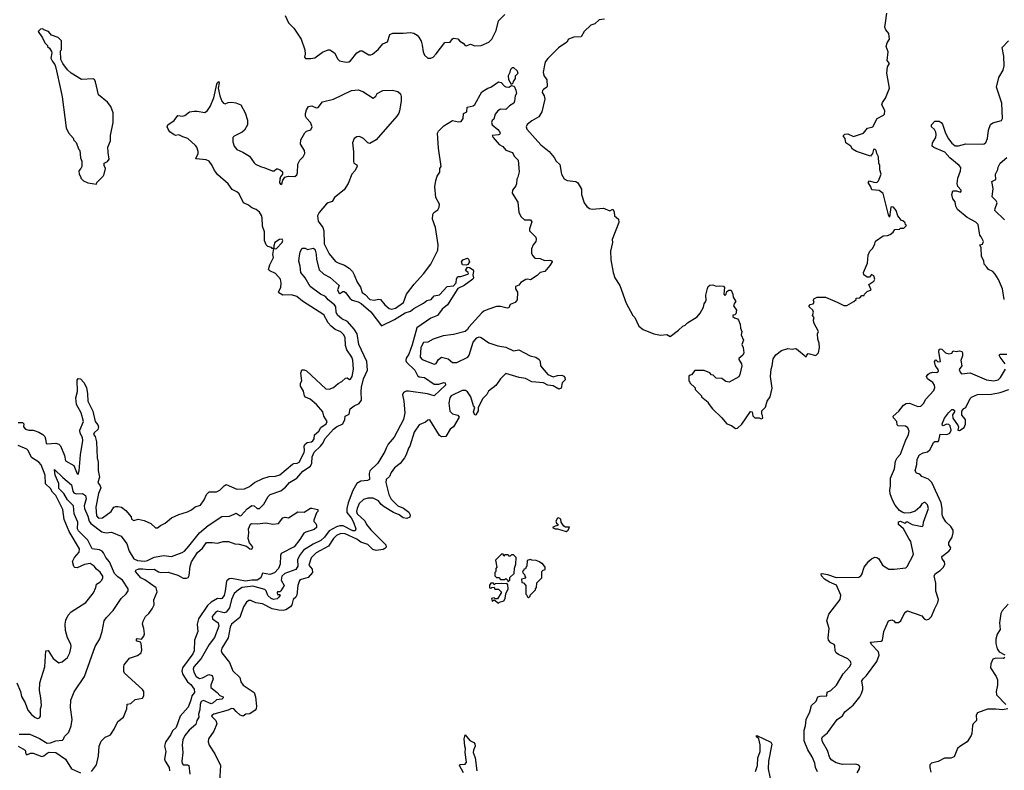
# Model space of a CAD drawing. Extents: x 1933546 to 2138868, y 524910 to 667279.
# Tile 401 of 466: x 2093249 to 2102433, y 583090 to 590095. Entities that reach past the tile are written whole.
import ezdxf

# ---------------------------------------------------------------- set-up
doc = ezdxf.new("R2010")
doc.units = 0

msp = doc.modelspace()

# ---------------------------------------------------------------- linework, layer by layer
at = {"layer": '0CON10XD'}
for points in [[(2101006.7, 587453.3), (2101030, 587465), (2101050, 587485), (2101050, 587495), (2101085, 587500), (2101105, 587520), (2101125, 587520), (2101130, 587535), (2101155, 587560), (2101190, 587575), (2101170, 587625), (2101217.5, 587655), (2101226.7, 587675), (2101216.7, 587705), (2101195, 587717.5), (2101177, 587693), (2101155, 587692.5), (2101122.5, 587715), (2101120, 587735), (2101157, 587823), (2101163.6, 587896.4), (2101177.5, 587935), (2101205.5, 587964.4), (2101226.7, 588005), (2101231.7, 588028.3), (2101302.3, 588077.7), (2101345, 588082), (2101368.3, 588091.7), (2101396.4, 588113.6), (2101411.7, 588138.3), (2101455, 588140), (2101465, 588150), (2101495, 588150), (2101520, 588175), (2101511.7, 588181.7), (2101508.3, 588198.3), (2101487, 588217), (2101475, 588220), (2101440, 588265), (2101423.3, 588313.3), (2101400, 588345), (2101385, 588350), (2101373.3, 588345), (2101363.6, 588253.6), (2101353.3, 588275), (2101304.1, 588474.1), (2101265, 588500), (2101196.4, 588506.4), (2101188.8, 588535), (2101162.5, 588575), (2101175, 588590), (2101215, 588577.5), (2101243.8, 588576.2), (2101258.3, 588591.7), (2101283.8, 588655), (2101271.2, 588695), (2101271.2, 588735), (2101262.5, 588757.5), (2101260, 588815), (2101242.5, 588845), (2101236.7, 588875), (2101225, 588887.5), (2101212.5, 588885), (2101202.5, 588845), (2101185, 588822.5), (2101055, 588866.7), (2101017, 588887), (2101002.5, 588915), (2100956.2, 588945), (2100950, 588985), (2100934.6, 589004.6), (2100934.4, 589015), (2100945, 589025.8), (2100975, 589028.6), (2101025, 589005.7), (2101118.8, 589035), (2101157.3, 589082.7), (2101206, 589095), (2101245.6, 589174.4), (2101305, 589203.3), (2101316.7, 589215), (2101320, 589245), (2101290, 589305), (2101296.4, 589323.6), (2101325.9, 589364.1), (2101362.5, 589455), (2101337.5, 589595), (2101342.5, 589655), (2101361.2, 589685), (2101340, 589715), (2101350, 589795), (2101332.5, 589845), (2101341.2, 589878.8), (2101361.2, 589915), (2101357, 589967), (2101329.3, 589999.3), (2101320, 590025), (2101323.8, 590065), (2101336.7, 590155)], [(2095726, 590135), (2095756, 590066), (2095805.6, 590015.6), (2095873.8, 589915), (2095908, 589815), (2095913.3, 589775), (2095906.7, 589745), (2095915, 589733.8), (2095965, 589731.9), (2096000.5, 589739.5), (2096075, 589791.2), (2096125, 589813.3), (2096143, 589813), (2096186.7, 589785), (2096216.4, 589726.4), (2096231.7, 589711.7), (2096295, 589698.8), (2096319.3, 589700.7), (2096335, 589710), (2096394.3, 589785.7), (2096425, 589806.2), (2096445, 589806.2), (2096505, 589768.6), (2096525, 589767.1), (2096541.2, 589775), (2096591.7, 589818.3), (2096635, 589870.8), (2096681.2, 589888.8), (2096702.9, 589957.1), (2096730.4, 589969.5), (2096825, 589968.5), (2096895, 589976.9), (2096925, 589969.2), (2096955, 589950), (2096970.9, 589930.9), (2096992.5, 589895), (2097002.5, 589857.5), (2097011.4, 589795), (2097025, 589763.3), (2097055, 589736.7), (2097083.6, 589736.4), (2097105, 589746.7), (2097135, 589776.7), (2097215, 589882.5), (2097263.3, 589886.7), (2097285, 589917.5), (2097295, 589922.5), (2097335, 589917.5), (2097353.6, 589893.6), (2097385, 589877.5), (2097403.6, 589853.6), (2097415, 589850), (2097455, 589866.7), (2097495, 589851.2), (2097555, 589853.8), (2097623.6, 589886.4), (2097653.3, 589915), (2097694.2, 589995), (2097716, 590085), (2097775.5, 590144.5)], [(2098705, 590100.6), (2098655, 590094.6), (2098615, 590055.6), (2098575, 590045.7), (2098515, 589986), (2098486.2, 589933.8), (2098419.3, 589930.7), (2098367.5, 589915), (2098351.2, 589885), (2098276.3, 589833.7), (2098175, 589731.9), (2098154.1, 589705.9), (2098146.5, 589685), (2098131.1, 589605), (2098137.1, 589575), (2098164.5, 589534.4), (2098169.2, 589475), (2098165, 589464.2), (2098136.2, 589445), (2098125.5, 589434.5), (2098123.4, 589416.6), (2098141.1, 589385), (2098146.9, 589355), (2098120, 589235), (2098090.3, 589189.7), (2098025, 589152), (2097982.1, 589117.9), (2097972, 589095), (2097978, 589075), (2098108.6, 588928.6), (2098186.7, 588865), (2098235, 588808.8), (2098253.8, 588775), (2098285.8, 588745), (2098303.6, 588653.6), (2098328.8, 588608.8), (2098354.4, 588594.4), (2098435, 588584.4), (2098455, 588574), (2098488.1, 588515), (2098489.2, 588465), (2098515, 588387.5), (2098540.4, 588350.5), (2098564.1, 588334.1), (2098588.3, 588328.3), (2098695, 588335.8), (2098755, 588310), (2098775, 588323.3), (2098785, 588322.5), (2098795, 588300), (2098798.1, 588265), (2098834.4, 588234.4), (2098837.5, 588202.5), (2098776.7, 588045), (2098780, 588015), (2098758.8, 587935), (2098763.3, 587855), (2098783.3, 587735), (2098800, 587685), (2098846.7, 587615), (2098905, 587450), (2098967.5, 587335), (2098987.5, 587315), (2099023.8, 587235), (2099065, 587204.2), (2099162.7, 587162.7), (2099225, 587150), (2099285, 587156.7), (2099315, 587140), (2099395, 587198.8), (2099433.3, 587235), (2099455.7, 587244.3), (2099476.7, 587265), (2099568, 587322), (2099596.2, 587355), (2099627, 587413), (2099633.3, 587445), (2099645, 587462.5), (2099653.6, 587476.4), (2099650, 587525), (2099663, 587587), (2099670, 587605), (2099685, 587617.5), (2099715, 587620), (2099745, 587607.5), (2099775, 587612.5), (2099815, 587607.5), (2099822.5, 587595), (2099817.5, 587535), (2099825, 587522.5), (2099840, 587535), (2099845, 587560), (2099865, 587570), (2099885, 587570), (2099900, 587535), (2099902.5, 587505), (2099927.5, 587465), (2099915, 587450), (2099907.5, 587425), (2099936.4, 587383.6), (2099928.3, 587351.7), (2099918.3, 587341.7), (2099901.7, 587338.3), (2099900, 587325), (2099915, 587312.5), (2099945, 587303.3), (2099955, 587292.5), (2099970, 587255), (2099972, 587215), (2099986.2, 587183.8), (2099980, 587155), (2099998.8, 587105), (2099983.3, 587065), (2099997.5, 587035), (2100003.3, 586985), (2099993.3, 586965), (2099956.1, 586933.9), (2099956, 586925), (2099982.9, 586885), (2099986.2, 586865), (2099967, 586783), (2099956.4, 586763.6), (2099867, 586713), (2099835, 586720), (2099797, 586747), (2099745, 586750), (2099718.3, 586778.3), (2099701.7, 586781.7), (2099685, 586800), (2099635, 586820), (2099545, 586820), (2099515, 586780), (2099501.7, 586778.3), (2099491.7, 586768.3), (2099490, 586725), (2099500, 586715), (2099500, 586705), (2099548.3, 586658.3), (2099550, 586645), (2099610, 586585), (2099610, 586575), (2099670, 586525), (2099670, 586515), (2099712.5, 586465), (2099793.9, 586383.9), (2099843.6, 586323.6), (2099887, 586307), (2099925, 586280), (2099945, 586282.5), (2099985, 586320), (2100065, 586440), (2100080, 586435), (2100088.3, 586398.3), (2100105, 586380), (2100145, 586380), (2100165, 586370), (2100180, 586375), (2100178.3, 586401.7), (2100170, 586415), (2100170, 586445), (2100205, 586480), (2100222.5, 586535), (2100250, 586575), (2100267.5, 586655), (2100253.3, 586765), (2100257, 586833), (2100268.8, 586865), (2100278.3, 586931.7), (2100302.3, 586967.7), (2100355, 587006.7), (2100415, 587026.2), (2100455, 587020), (2100485, 587026.7), (2100495, 587023.3), (2100585, 586950), (2100590, 586965), (2100605, 586980), (2100675, 586962.5), (2100700, 586985), (2100710, 587035), (2100707.5, 587075), (2100692.5, 587115), (2100690, 587165), (2100700, 587185), (2100657.5, 587265), (2100652.5, 587295), (2100660, 587315), (2100642.5, 587335), (2100652.5, 587365), (2100646.7, 587385), (2100612.5, 587415), (2100612.5, 587425), (2100623.6, 587436.4), (2100650, 587445), (2100660, 587455), (2100652.5, 587475), (2100655, 587490), (2100687, 587507), (2100765, 587506.7), (2100875, 587460), (2100935, 587427.5), (2100965, 587427.5), (2101006.7, 587453.3)], [(2093965, 588560), (2093970, 588575), (2094026.4, 588633.6), (2094037.5, 588655), (2094050, 588705), (2094037.5, 588735), (2094037.5, 588755), (2094067.7, 588772.3), (2094083.3, 588795), (2094073.3, 588855), (2094072.5, 588905), (2094096.4, 588963.6), (2094097, 589013), (2094122.5, 589135), (2094120, 589225), (2094100, 589285), (2094067.5, 589325), (2093983.8, 589395), (2093956.4, 589516.4), (2093946.4, 589536.4), (2093935, 589542.5), (2093825, 589536.7), (2093730, 589595), (2093695, 589627.5), (2093652.5, 589685), (2093632.5, 589725), (2093630, 589805), (2093640, 589815), (2093638.3, 589898.3), (2093608.3, 589928.3), (2093545, 589950), (2093516.4, 589986.4), (2093475, 590000), (2093465, 590010), (2093441.7, 590008.3), (2093420, 589985), (2093462.5, 589925), (2093485, 589880), (2093510, 589855), (2093510, 589845), (2093528.3, 589828.3), (2093547, 589797), (2093550, 589785), (2093540, 589735), (2093553.9, 589703.9), (2093576.1, 589676.1), (2093586.4, 589646.4), (2093633.8, 589435), (2093646.2, 589375), (2093682.5, 589085), (2093705, 589040), (2093750, 588985), (2093750, 588975), (2093775, 588950), (2093800, 588885), (2093810, 588875), (2093817.5, 588805), (2093827.5, 588775), (2093827.5, 588725), (2093820, 588705), (2093800, 588685), (2093803, 588653), (2093820, 588625), (2093820, 588615), (2093845, 588590), (2093885, 588572.5), (2093965, 588560)], [(2102433, 587485), (2102417.2, 587585), (2102380, 587670), (2102349.2, 587719.2), (2102325, 587744.3), (2102286, 587765), (2102268.6, 587785), (2102244.3, 587815), (2102242, 587845), (2102221.4, 587885), (2102216.5, 587965), (2102204, 587995), (2102228, 588001.9), (2102237.7, 588025), (2102218.3, 588068.3), (2102203.5, 588085), (2102188.6, 588185), (2102166.9, 588206.9), (2102085, 588250.8), (2101997.1, 588325), (2101980.8, 588355), (2101975.3, 588395.3), (2101951.5, 588425), (2101943.8, 588465), (2101953.3, 588496.7), (2101988.3, 588498.3), (2102025, 588486.7), (2102031.2, 588495), (2102030, 588505), (2101999.1, 588539.1), (2101993.6, 588566.4), (2101998.5, 588615), (2102024.5, 588685), (2102027.8, 588715), (2102012.9, 588735), (2101925.2, 588805.2), (2101879, 588859), (2101775, 588901.5), (2101761.2, 588915), (2101763.8, 588945), (2101793.2, 588995), (2101797.2, 589025), (2101792.9, 589047.1), (2101780.4, 589070.4), (2101754.5, 589095), (2101752.5, 589115), (2101785, 589146.9), (2101825, 589148.1), (2101845, 589135.6), (2101855, 589120), (2101885.6, 589035), (2101912.4, 588982.4), (2101942.5, 588942.5), (2101975, 588919.1), (2102005, 588918.4), (2102075, 588937.7), (2102225, 588934.3), (2102245, 588938.1), (2102259.8, 588950.2), (2102275.4, 588985), (2102285.4, 589065), (2102303.1, 589116.9), (2102326, 589134), (2102405.3, 589154.7), (2102415, 589172.5), (2102409.4, 589315), (2102360.8, 589465), (2102382.9, 589555), (2102420.8, 589625), (2102431.4, 589665), (2102427.1, 589755), (2102414.2, 589835), (2102471.2, 589898.8)], [(2097835, 589490), (2097813, 589533), (2097807.5, 589575), (2097823.9, 589606.1), (2097830, 589635), (2097845, 589650), (2097855, 589650), (2097888.3, 589618.3), (2097891.7, 589601.7), (2097900, 589595), (2097871.7, 589568.3), (2097870, 589545), (2097851.7, 589518.3), (2097848.3, 589501.7), (2097835, 589490)], [(2093426.7, 586246.7), (2093465, 586223.8), (2093483.1, 586205), (2093491.1, 586185), (2093495, 586140), (2093505, 586136.2), (2093585, 586142.8), (2093612.8, 586132.8), (2093629.4, 586119.4), (2093668, 586028), (2093675, 585979.2), (2093753.1, 585935), (2093785, 585856.7), (2093795, 585853.8), (2093804.5, 585885.5), (2093815.3, 586035), (2093837.6, 586167.6), (2093835.2, 586195.2), (2093814.6, 586235), (2093809.2, 586265), (2093844.6, 586345), (2093822.4, 586425), (2093777.5, 586505), (2093773.6, 586565), (2093789.7, 586625), (2093785, 586730), (2093795, 586746.2), (2093815, 586744.2), (2093848, 586708), (2093871.9, 586661.9), (2093882.9, 586605), (2093885.3, 586535.3), (2093932.4, 586442.4), (2093952.3, 586345), (2093978.2, 586315), (2093984.7, 586295), (2093979.2, 586270.8), (2093945, 586238.5), (2093938.8, 586225), (2093954.1, 586204.1), (2093966.6, 586156.6), (2093971, 586005), (2093980.3, 585965), (2093981.7, 585888.3), (2093993.6, 585826.4), (2093978.9, 585775), (2094000, 585745), (2094005.2, 585725), (2093985.2, 585675), (2093958.5, 585545), (2093965.8, 585465), (2093985, 585444.3), (2094022.5, 585445), (2094102.5, 585505), (2094127.5, 585545), (2094145, 585553.3), (2094163.6, 585553.6), (2094197.5, 585545), (2094240, 585515), (2094287.5, 585455), (2094292.5, 585435), (2094315, 585422.5), (2094355, 585432.5), (2094411.7, 585421.7), (2094473.6, 585393.6), (2094515, 585352.5), (2094535, 585352.5), (2094563.9, 585376.1), (2094605, 585396.7), (2094665, 585446.2), (2094735, 585476.2), (2094815, 585501.2), (2094850.5, 585519.5), (2094885, 585550), (2094935, 585563.8), (2094970.8, 585615), (2094992.5, 585665), (2095015, 585688), (2095085, 585688), (2095115, 585704), (2095155, 585746), (2095175, 585756), (2095275, 585713.1), (2095345, 585718.1), (2095391.4, 585738.6), (2095439.2, 585775), (2095516, 585814), (2095575, 585831.8), (2095635, 585833.8), (2095675, 585846.2), (2095794, 585946), (2095807.1, 585952.9), (2095837.5, 585955), (2095855.3, 585965), (2095902.2, 586055), (2095907.2, 586075), (2095902.2, 586115), (2095908.9, 586131.1), (2095931.5, 586148.5), (2095970.8, 586155), (2095983.5, 586165), (2095995.3, 586185), (2095999.1, 586220.9), (2096038.6, 586255), (2096059.5, 586290.5), (2096107.5, 586325), (2096115.8, 586345), (2096087.5, 586395), (2096075.8, 586435), (2096018.1, 586505), (2095959.4, 586555), (2095913.5, 586573.5), (2095904.3, 586585), (2095895, 586627.5), (2095867.5, 586675), (2095868.3, 586701.7), (2095880, 586725), (2095870, 586795), (2095881.7, 586828.3), (2095901.7, 586828.3), (2095925, 586817.5), (2096105, 586650), (2096135, 586647.5), (2096175, 586662.5), (2096219.3, 586700.7), (2096255, 586717.5), (2096289.3, 586750.7), (2096305, 586752.5), (2096325, 586736.7), (2096335, 586740), (2096350, 586765), (2096363.3, 586835), (2096356.4, 586916.4), (2096348.5, 586945), (2096299.5, 587015), (2096289.5, 587055), (2096284.4, 587125), (2096271.9, 587155), (2096245, 587181.1), (2096190.8, 587205), (2096153.1, 587235), (2096125.5, 587265), (2096085, 587340), (2095887, 587467), (2095833, 587513), (2095785, 587527.1), (2095704.4, 587524.4), (2095666.4, 587546.4), (2095663.6, 587556.4), (2095684, 587596), (2095687.5, 587635), (2095682.1, 587675), (2095636.2, 587726.2), (2095580.9, 587750.9), (2095570, 587765), (2095581.8, 587808.2), (2095616, 587875), (2095610, 587905), (2095620, 587960), (2095605, 587960), (2095598.3, 587968.3), (2095565, 587980), (2095548.8, 587995), (2095532, 588035), (2095532, 588115), (2095513, 588167), (2095510.8, 588245), (2095505, 588266.7), (2095485, 588297.5), (2095455, 588323.8), (2095415, 588340), (2095382.5, 588365), (2095336.4, 588386.4), (2095295, 588469.4), (2095275, 588487.9), (2095231.1, 588511.1), (2095194.4, 588565), (2095097.9, 588647.9), (2095066.8, 588686.8), (2095044.6, 588734.6), (2095015.4, 588775.4), (2094988.3, 588788.3), (2094895.8, 588795.8), (2094890.6, 588800.6), (2094912.5, 588845), (2094914.3, 588865), (2094901.4, 588905), (2094889.8, 588919.8), (2094817.8, 588987.8), (2094771.3, 589001.3), (2094735, 589021.5), (2094705, 589015.6), (2094690.2, 589020.2), (2094648.9, 589048.9), (2094632.7, 589072.7), (2094624, 589095), (2094630.9, 589115), (2094691.1, 589155), (2094725, 589200), (2094766.5, 589193.5), (2094788.1, 589201.9), (2094834.4, 589235), (2094875, 589241.5), (2094905, 589242.5), (2094975, 589230.4), (2095000.8, 589249.1), (2095025.7, 589284.3), (2095061.5, 589365), (2095088.8, 589495), (2095095, 589509.4), (2095107.8, 589517.8), (2095111.1, 589505), (2095101.5, 589455), (2095115.5, 589385.5), (2095135, 589333.8), (2095151.2, 589315), (2095165, 589309.2), (2095195, 589322.9), (2095225, 589326.7), (2095265, 589319.4), (2095310.3, 589300.3), (2095351.2, 589225), (2095375, 589157.5), (2095373.1, 589115), (2095345.7, 589065), (2095323.8, 589045), (2095250.3, 589009.7), (2095238, 588995), (2095236, 588955), (2095248.8, 588915), (2095275, 588882.9), (2095330.3, 588860.2), (2095392.8, 588822.8), (2095435, 588758.8), (2095447.9, 588747.9), (2095495, 588723.8), (2095535, 588713.3), (2095603.3, 588683.3), (2095624.1, 588685.9), (2095645, 588702.5), (2095655, 588702.5), (2095677.5, 588695), (2095700, 588675), (2095700, 588655), (2095680.3, 588629.7), (2095674.4, 588605.6), (2095673.1, 588573.1), (2095685, 588556.7), (2095695, 588562.5), (2095703, 588597), (2095723.4, 588626.6), (2095756.3, 588633.7), (2095815, 588631.3), (2095832.8, 588647.2), (2095839.3, 588665), (2095843.7, 588746.3), (2095863.6, 588785), (2095892.1, 588815), (2095908.9, 588845), (2095905.6, 588875), (2095868.6, 588935), (2095871.9, 588975), (2095909.7, 589040.3), (2095925, 589053.8), (2095965, 589067.5), (2095976.7, 589095), (2095961.2, 589135), (2095925, 589176.2), (2095915.8, 589195), (2095915, 589220), (2095924.3, 589255), (2095944.2, 589285), (2095975, 589290), (2096015, 589273.8), (2096033.9, 589276.1), (2096075, 589329.2), (2096175, 589354.2), (2096345, 589435.6), (2096405, 589440.8), (2096450, 589425), (2096545, 589362.5), (2096569.6, 589380.5), (2096584.3, 589405.7), (2096635, 589436), (2096725, 589436.2), (2096775, 589426.7), (2096802.3, 589402.3), (2096808.3, 589378.3), (2096808.1, 589335), (2096790.8, 589245), (2096785, 589224.2), (2096765.9, 589195), (2096575, 588973.5), (2096515, 588940), (2096495, 588946.2), (2096455, 588986), (2096417.5, 589005), (2096395, 589002), (2096370, 588985), (2096352, 588945), (2096361.2, 588861.2), (2096361.4, 588775), (2096367.3, 588757.3), (2096395, 588740), (2096396.2, 588725), (2096375.7, 588685), (2096347.8, 588652.2), (2096313.8, 588566.2), (2096274.1, 588505.9), (2096185, 588436), (2096162.4, 588397.6), (2096125, 588387.6), (2096112.1, 588377.9), (2096044, 588296), (2096028.4, 588265), (2096034.4, 588215), (2096075.4, 588155.4), (2096085.5, 588125.5), (2096090, 588005), (2096135, 587910), (2096195, 587840), (2096220, 587825), (2096277.5, 587805), (2096322.5, 587775), (2096352.5, 587745), (2096370, 587715), (2096396.2, 587645), (2096427.9, 587597.9), (2096445, 587549.4), (2096472, 587532), (2096515, 587485.5), (2096555, 587477.5), (2096595, 587488), (2096615, 587484.2), (2096655, 587435.7), (2096695, 587399.5), (2096717.1, 587392.9), (2096755, 587404.5), (2096828.6, 587455), (2096856.4, 587533.6), (2096928.3, 587628.3), (2097015, 587722.5), (2097082.5, 587815), (2097150, 587945), (2097152.5, 587995), (2097126.4, 588156.4), (2097100, 588235), (2097103.6, 588276.4), (2097112.5, 588295), (2097149.3, 588320.7), (2097163, 588347), (2097163.3, 588375), (2097132, 588435), (2097122.5, 588535), (2097130, 588595), (2097143.8, 588635), (2097167, 588673), (2097167.5, 588705), (2097180, 588725), (2097154.7, 588895.3), (2097145.5, 589035), (2097156.9, 589055), (2097205, 589104.3), (2097285, 589153.3), (2097341.2, 589141.2), (2097366.7, 589145), (2097387, 589173), (2097390, 589220), (2097420, 589235), (2097421.9, 589278.1), (2097478.5, 589291.5), (2097494.5, 589305), (2097559.3, 589420.7), (2097614.2, 589455), (2097645, 589467.1), (2097715, 589514.5), (2097739.7, 589509.7), (2097771.1, 589475), (2097785, 589468.2), (2097812.9, 589467.1), (2097835, 589480), (2097860, 589475), (2097877.5, 589437.5), (2097883.4, 589406.6), (2097871.9, 589385), (2097865.5, 589335), (2097856.9, 589315), (2097818.7, 589291.3), (2097785, 589257.5), (2097735, 589260), (2097708.8, 589245), (2097685, 589213.3), (2097673, 589167), (2097655, 589153.3), (2097649.2, 589135), (2097655, 589114.3), (2097709.5, 589069.5), (2097725, 589051.2), (2097730, 589035), (2097726, 589025), (2097715, 589020), (2097657.5, 589015), (2097664.5, 588995), (2097721.3, 588931.3), (2097755, 588912.9), (2097785, 588879.2), (2097845, 588856.2), (2097862.7, 588822.7), (2097897.1, 588785), (2097907.1, 588675), (2097896.7, 588625), (2097885, 588607.5), (2097883.3, 588565), (2097876.2, 588545), (2097846.1, 588503.9), (2097841.2, 588475), (2097895, 588392.5), (2097904, 588295), (2097927.5, 588255), (2097956.7, 588226.7), (2098015, 588226), (2098025, 588210), (2098005.8, 588144.2), (2098005.8, 588125), (2098062.5, 588065), (2098066.2, 588043.8), (2098062.5, 588025), (2098040, 587995), (2098023.8, 587956.2), (2098023, 587913), (2098035, 587890), (2098055, 587870), (2098105, 587867.5), (2098145, 587848.6), (2098195, 587851.8), (2098211.4, 587845), (2098214.4, 587835), (2098195, 587800.8), (2098147.1, 587745), (2098105, 587737.5), (2098075, 587707.5), (2098015, 587667.5), (2097985, 587673.8), (2097969.3, 587670.7), (2097925, 587641.2), (2097903.6, 587616.4), (2097873.8, 587606.2), (2097873.3, 587585), (2097893, 587553), (2097889.3, 587480.7), (2097870, 587455), (2097823.3, 587436.7), (2097813, 587407), (2097796.4, 587403.6), (2097735, 587419.2), (2097695, 587420), (2097615, 587390), (2097577.5, 587375), (2097560.4, 587359.5), (2097437.5, 587225), (2097427.5, 587205), (2097405, 587186.7), (2097295, 587156), (2097200, 587145), (2097105, 587113.8), (2097055, 587086.2), (2097015, 587084), (2096991.5, 587035), (2096985.6, 586945), (2097003.1, 586923.1), (2097115, 586879.4), (2097134.5, 586885.6), (2097155, 586922.9), (2097185, 586946.7), (2097245, 586929.4), (2097286.2, 586895), (2097325, 586896.7), (2097429.1, 586945), (2097441.5, 586965), (2097478.6, 587085), (2097513.6, 587126.4), (2097533.9, 587136.1), (2097555, 587128.8), (2097625, 587079.5), (2097707.8, 587052.2)], [(2102436.2, 588226.2), (2102345.7, 588315), (2102346.7, 588333.3), (2102365.7, 588385), (2102356, 588405), (2102320.9, 588440.9), (2102329.2, 588520.8), (2102317.5, 588585), (2102352.5, 588605), (2102350, 588655), (2102373.3, 588696.7), (2102375, 588720), (2102395, 588756.7), (2102455, 588810)], [(2095635, 587956.7), (2095645, 587961.2), (2095696.4, 588015), (2095704, 588035), (2095697.8, 588047.8), (2095672.5, 588045), (2095630, 588015), (2095620, 587985), (2095620, 587960), (2095635, 587956.7)], [(2093245, 583426.7), (2093345, 583426.1), (2093435, 583386.7), (2093505, 583342.8), (2093535, 583345.7), (2093585, 583365.3), (2093647.9, 583372.1), (2093658.2, 583381.8), (2093665.6, 583405), (2093706.9, 583445), (2093729.4, 583505), (2093737.8, 583565), (2093724.1, 583675.9), (2093726, 583745), (2093758, 583822), (2093854.5, 583965), (2093953.3, 584246.7), (2093996.1, 584316.1), (2094017.8, 584385), (2094037.5, 584485), (2094058.1, 584515), (2094119.8, 584580.2), (2094195, 584692.5), (2094243.2, 584736.8), (2094260, 584765), (2094260, 584785), (2094209.2, 584865), (2094165, 584895.3), (2094135, 584928.2), (2094087.1, 585035), (2094053.2, 585075), (2094029.7, 585120.3), (2094019.1, 585135), (2093995, 585148.1), (2093925, 585157.8), (2093885, 585237.1), (2093796.8, 585325), (2093787.8, 585345), (2093792, 585405), (2093758.6, 585485), (2093749.6, 585559.6), (2093694.3, 585615), (2093662.3, 585672.3), (2093615, 585720), (2093615.6, 585765.6), (2093578.6, 585845), (2093575, 585897.5), (2093651.4, 585821.4), (2093731.2, 585755), (2093745.2, 585695.2), (2093755, 585678.5), (2093775, 585670.9), (2093835, 585674.7), (2093861.8, 585655), (2093868.8, 585625), (2093851.8, 585558.2), (2093852.1, 585535), (2093885, 585461.5), (2093898.2, 585415), (2093911.6, 585395), (2094015, 585317.1), (2094055, 585307), (2094105, 585313.8), (2094195, 585275.9), (2094248.1, 585205), (2094270.6, 585135), (2094315, 585062.8), (2094347, 585047), (2094415, 585042.8), (2094441.1, 585048.9), (2094505, 585080.7), (2094595, 585093.3), (2094665, 585084.3), (2094765, 585122.9), (2094785, 585135.6), (2094828, 585182), (2094926.5, 585305), (2095006, 585375), (2095135, 585459.4), (2095205, 585461.9), (2095248.7, 585481.3), (2095268.7, 585488.7), (2095305, 585465.8), (2095315, 585467.5), (2095369.6, 585530.4), (2095415, 585561.5), (2095437.5, 585557.5), (2095465, 585532.5), (2095485, 585534.3), (2095525, 585574), (2095565.5, 585644.5), (2095585, 585664.2), (2095685, 585698.1), (2095728.9, 585731.1), (2095765, 585776), (2095835, 585815.7), (2095889.4, 585880.6), (2095960.4, 585929.6), (2095972.5, 585955), (2095978.6, 586015), (2095995, 586060), (2096055.5, 586115), (2096078.9, 586145), (2096094.7, 586185), (2096176.2, 586275), (2096205, 586296.2), (2096263.5, 586325), (2096280.8, 586365), (2096286, 586395), (2096322.9, 586415), (2096332.2, 586465), (2096370.3, 586490.3), (2096415, 586512.7), (2096437.6, 586545), (2096433.4, 586625), (2096437.3, 586665), (2096455, 586744.3), (2096494.6, 586825.4), (2096487.1, 586905), (2096413.5, 587063.5), (2096395.6, 587165), (2096368.3, 587208.3), (2096307.5, 587277.5), (2096255, 587302.2), (2096215, 587337.2), (2096201.1, 587365), (2096197.5, 587415), (2096185, 587435.4), (2096125, 587482), (2096101.8, 587511.8), (2096053.5, 587535), (2095957.3, 587605), (2095911.4, 587685), (2095871.9, 587735), (2095866.1, 587796.1), (2095853, 587843), (2095855, 587870), (2095865, 587927.5), (2095885, 587962.5), (2095911.7, 587961.7), (2095935, 587950), (2095985, 587962.5), (2095995, 587956.7), (2096005, 587943.3), (2096015, 587907.5), (2096017.1, 587857.1), (2096041.1, 587761.1), (2096085, 587719.5), (2096145, 587688.5), (2096227.5, 587615), (2096213.6, 587575), (2096225, 587546.2), (2096235, 587539.2), (2096262.6, 587557.4), (2096275, 587558.1), (2096289.2, 587549.2), (2096327.6, 587497.6), (2096349.2, 587479.2), (2096405, 587462.9), (2096435, 587446.7), (2096525, 587367.5), (2096625, 587239.2), (2096745, 587297), (2096845, 587360.8), (2096894.8, 587375.2), (2096925, 587401.4), (2097015, 587450.8), (2097045.6, 587475), (2097086.7, 587485), (2097115, 587519.6), (2097165, 587526), (2097234.8, 587605.2), (2097295, 587612.7), (2097320.7, 587639.3), (2097323, 587676.9), (2097335, 587698.6), (2097365, 587700), (2097430.3, 587719.7), (2097436.7, 587725), (2097432, 587735), (2097407.5, 587755), (2097425, 587784.3), (2097445, 587783.5), (2097479.5, 587759.5), (2097482.5, 587745), (2097475.6, 587715), (2097482.5, 587685), (2097476.4, 587673.6), (2097395, 587614.6), (2097335, 587587.5), (2097239.6, 587435), (2097189.2, 587395), (2097146.4, 587335), (2097085, 587311.2), (2096951.9, 587218.1), (2096909.5, 587060.5)], [(2097415, 587804.2), (2097377.9, 587807.9), (2097370.8, 587835), (2097382.5, 587855), (2097425, 587869.2), (2097435, 587861.2), (2097444.5, 587835), (2097428.5, 587811.5), (2097415, 587804.2)], [(2096909.5, 587060.5), (2096878.3, 586975), (2096853.5, 586935), (2096850.7, 586915), (2096857.7, 586897.7), (2096935.7, 586825), (2096961.1, 586775), (2096975, 586762.6), (2097025.9, 586755.9), (2097115, 586694.5), (2097157.5, 586692.5), (2097205, 586708), (2097216.2, 586705), (2097220.8, 586685), (2097115, 586584), (2097052.6, 586602.6), (2096875, 586630), (2096855, 586627.8), (2096828.8, 586615), (2096820, 586595), (2096832.9, 586535), (2096842, 586425), (2096829.6, 586365), (2096741.1, 586198.9), (2096687.5, 586135), (2096667.9, 586095), (2096655.9, 586064.1), (2096591.2, 585955), (2096514.8, 585885.2), (2096508.6, 585861.5), (2096512.2, 585805), (2096494.7, 585795.3), (2096431.7, 585788.3), (2096395, 585765.4), (2096357.8, 585702.2), (2096311.5, 585585), (2096300, 585535), (2096300, 585495), (2096340.6, 585445), (2096361.9, 585405), (2096384.7, 585345), (2096379.1, 585325), (2096355, 585324.8), (2096265, 585370.3), (2096235, 585371.7), (2096205, 585362.8), (2096135.4, 585324.6), (2096093, 585267), (2096056.9, 585235), (2095985, 585201.2), (2095895, 585143.5), (2095857.8, 585095), (2095841.3, 585055), (2095842.5, 584995), (2095824.7, 584965.3), (2095723, 584927), (2095695, 584903.3), (2095689.5, 584865), (2095715.8, 584815), (2095685, 584765.7), (2095675, 584756.7), (2095654, 584755), (2095650, 584745), (2095655, 584730), (2095675, 584730), (2095677.5, 584725), (2095667.5, 584705), (2095650.7, 584689.3), (2095616.1, 584683.9), (2095595, 584693.8), (2095565, 584722), (2095548.8, 584765), (2095536.4, 584776.4), (2095425, 584807.4), (2095325, 584795.8), (2095288.7, 584775), (2095250, 584740), (2095224.5, 584685), (2095207.1, 584605), (2095175, 584565.5), (2095155, 584559.2), (2095095, 584573.9), (2095075, 584563.2), (2095044.2, 584525), (2095047.9, 584505), (2095100, 584465), (2095107.3, 584435), (2095065, 584330.6), (2095015.8, 584264.2), (2094943, 584135), (2094874.4, 584055), (2094868.5, 584035), (2094871.9, 584005), (2094894.3, 583965), (2094925, 583946), (2094955, 583952), (2095014.2, 583985), (2095045, 583975.5), (2095053.3, 583945), (2095030.7, 583885), (2095032.2, 583862.2), (2095091.8, 583815), (2095115, 583786.9), (2095145.5, 583775.5), (2095145.6, 583765), (2095135, 583754.5), (2095085, 583747.2), (2095055, 583720), (2095035, 583710.9), (2094965, 583740.9), (2094946.7, 583735), (2094938.2, 583725), (2094931.2, 583705), (2094929.8, 583655), (2094918.1, 583615), (2094918.6, 583585), (2094902.3, 583555), (2094892.4, 583517.6), (2094829.5, 583465), (2094789.5, 583415), (2094769.5, 583375), (2094763.3, 583326.7), (2094771.7, 583255), (2094762.2, 583175), (2094764.3, 583154.3), (2094775, 583142.1), (2094815, 583141.8), (2094828, 583135), (2094836.9, 583055)], [(2097707.8, 587052.2), (2097785, 587038), (2097855, 587005.7), (2097905, 587014.2), (2098009.3, 586959.3), (2098063.3, 586945), (2098095, 586922.5), (2098103.3, 586905), (2098108, 586865), (2098175, 586784), (2098225, 586761.2), (2098265, 586776), (2098305, 586776.7), (2098325, 586768.8), (2098335, 586756.7), (2098335.7, 586734.3), (2098307.5, 586705), (2098300, 586655), (2098277, 586647), (2098225, 586677.5), (2098175, 586685.8), (2098135, 586707.1), (2098025, 586716.2), (2097966.3, 586746.3), (2097906.4, 586756.4), (2097785, 586794.2), (2097732.5, 586745), (2097689.3, 586680.7), (2097621.5, 586628.5), (2097605, 586598), (2097564.5, 586555.6), (2097525.6, 586474.4), (2097526.6, 586443.4), (2097505, 586407.5), (2097493.8, 586405), (2097482.2, 586435), (2097493.8, 586475), (2097482, 586492), (2097456.5, 586575), (2097425, 586620.8), (2097406.7, 586635), (2097375, 586634.2), (2097275, 586584.2), (2097261.1, 586565), (2097253.2, 586515), (2097262.2, 586442.2), (2097285, 586417.5), (2097335, 586404.3), (2097347.5, 586385), (2097295.3, 586294.7), (2097265, 586272.9), (2097225, 586206.9), (2097185, 586203.1), (2097165.6, 586215), (2097075, 586360), (2097055, 586356.7), (2097035, 586340), (2096975, 586315.7), (2096928.6, 586245), (2096888.6, 586115), (2096874.5, 586095), (2096855.3, 586034.7), (2096838.9, 586005), (2096796.6, 585953.4), (2096745, 585912.5), (2096715, 585868.6), (2096698.6, 585831.4), (2096668, 585805), (2096664.3, 585775), (2096690.9, 585665), (2096715, 585620.6), (2096775, 585559.2), (2096827.8, 585537.8), (2096879.1, 585499.2), (2096892.7, 585475), (2096888.5, 585451.5), (2096858.9, 585441.1), (2096825, 585445.4), (2096789.5, 585475), (2096735, 585497.6), (2096648.9, 585548.9), (2096621.7, 585571.7), (2096595, 585605.6), (2096545, 585628.6), (2096495, 585630), (2096455, 585616), (2096415, 585578.8), (2096397.9, 585535), (2096390.9, 585505), (2096395.6, 585485), (2096468.2, 585418.2), (2096483.8, 585385), (2096522.9, 585332.9), (2096622.9, 585235), (2096663.3, 585195), (2096666.3, 585173.7), (2096655, 585159.2), (2096638.3, 585151.7), (2096575, 585142), (2096542.1, 585152.1), (2096495, 585198.7), (2096430.8, 585220.8), (2096395, 585248.3), (2096285, 585296.4), (2096245, 585300.4), (2096205, 585282.3), (2096175.2, 585254.8), (2096128.5, 585181.5), (2096015, 585120.6), (2095968.3, 585071.7), (2095945.7, 585005), (2095978.1, 584968.1), (2095980.9, 584935), (2095940.9, 584889.1), (2095875, 584870.8), (2095859.4, 584860.6), (2095844.7, 584815.3), (2095833.6, 584725), (2095824.6, 584705.4), (2095799.5, 584685), (2095788.9, 584635), (2095776.3, 584615), (2095731.3, 584588.7), (2095707.7, 584582.3), (2095665, 584583.4), (2095604, 584596), (2095515, 584642.9), (2095452.3, 584652.3), (2095405, 584673.5), (2095385.8, 584674.2), (2095365, 584658.8), (2095335.7, 584615), (2095304, 584515), (2095225, 584454.4), (2095212.6, 584425), (2095193.7, 584326.3), (2095135, 584230), (2095129.4, 584205), (2095134.4, 584185), (2095205.8, 584095), (2095237.4, 584017.4), (2095302.5, 583955), (2095313.1, 583915), (2095332.5, 583885), (2095435, 583816.2), (2095449.1, 583775), (2095459.1, 583689.1), (2095455.3, 583665), (2095445, 583651.8), (2095395, 583618.1), (2095358.9, 583615), (2095335, 583594.6), (2095304.6, 583604.6), (2095268.7, 583638.7), (2095245, 583662.9), (2095225, 583666.6), (2095195, 583650), (2095060, 583615), (2095043.3, 583605), (2095038.8, 583595), (2095080, 583555), (2095087.5, 583525), (2095059.4, 583455), (2095011.4, 583385), (2095007.5, 583355), (2095016, 583325), (2095068.8, 583245), (2095121.2, 583135), (2095113.8, 582985)], [(2100692, 583075), (2100672, 583115), (2100665, 583157.5), (2100641.1, 583215), (2100600.3, 583280.3), (2100566.5, 583365), (2100565.3, 583465), (2100578.9, 583505), (2100585.3, 583564.7), (2100619.2, 583635), (2100636, 583695), (2100678, 583735), (2100694, 583775), (2100715, 583782.5), (2100776.2, 583785), (2100781.7, 583818.3), (2100815, 583833.8), (2100866.4, 583883.6), (2100929.6, 583990.4), (2100989.4, 584055), (2101004.4, 584085), (2100999.2, 584105), (2100975, 584130), (2100885, 584170), (2100865.4, 584185), (2100856.2, 584205), (2100852.3, 584255), (2100845, 584265.4), (2100815, 584279.4), (2100794.5, 584305), (2100790, 584325), (2100800.7, 584415), (2100776.5, 584485), (2100795, 584547.1), (2100900.6, 584685), (2100908.1, 584725), (2100868.7, 584818.7), (2100802, 584845), (2100755, 584874.4), (2100728.1, 584905), (2100726, 584924), (2100735, 584927.1), (2100785, 584917.1), (2100865, 584890.9), (2101075, 584893.3), (2101095, 584903.8), (2101105, 584916.7), (2101125.4, 584985), (2101168.7, 585041.3), (2101195, 585064.7), (2101225, 585079.2), (2101245, 585076.4), (2101263.9, 585063.9), (2101297.5, 585005), (2101355, 584968), (2101405, 584966), (2101515, 584980), (2101527.7, 584992.3), (2101585.5, 585105), (2101562.2, 585225), (2101541.4, 585255), (2101493.5, 585343.5), (2101446.7, 585385), (2101445, 585410), (2101465, 585413.8), (2101505, 585397.5), (2101515, 585400), (2101525, 585412.5), (2101575, 585385.6), (2101667.5, 585365), (2101676.7, 585375), (2101680, 585405), (2101725.7, 585535), (2101715, 585566.2), (2101695, 585588), (2101685, 585590), (2101665, 585576), (2101644.3, 585545), (2101602.6, 585507.4), (2101555, 585494.2), (2101505, 585491.2), (2101485, 585496.2), (2101455, 585516), (2101416.1, 585566.1), (2101390.5, 585610.5), (2101369.6, 585669.6), (2101365.9, 585704.1), (2101372.5, 585745), (2101372.4, 585817.6), (2101409.6, 585905), (2101419.6, 585975), (2101434.5, 586005), (2101465, 586040.8), (2101510.6, 586165), (2101540.8, 586225), (2101544.3, 586255), (2101534.2, 586285), (2101510.5, 586300.5), (2101442, 586305), (2101434.5, 586315), (2101431.8, 586345), (2101398.6, 586378.6), (2101397.5, 586395), (2101448.7, 586441.3), (2101493.1, 586496.9), (2101517.2, 586512.8), (2101548, 586518), (2101625, 586485.8), (2101655, 586488), (2101678, 586512), (2101701.4, 586555), (2101775.6, 586635), (2101784.2, 586664.2), (2101780.6, 586685), (2101765, 586710), (2101717.5, 586745), (2101705.8, 586765), (2101719.4, 586785), (2101735, 586795.4), (2101765, 586804.4), (2101805, 586803.4), (2101818.2, 586815), (2101815, 586830), (2101790, 586865), (2101782.5, 586905), (2101795, 586920), (2101812, 586902), (2101838.8, 586905), (2101821.5, 586995), (2101825, 587017.5), (2101835, 587023.3), (2101849.6, 587019.5), (2101885, 586986.7), (2101915, 586978), (2101945, 586983.8), (2101956.2, 587003.8), (2101985, 586999.6), (2102015, 587004.5), (2102037.3, 586997.3), (2102043.5, 586985), (2102041.7, 586958.3), (2102026.9, 586915), (2102038, 586865), (2102011.7, 586831.7), (2102020, 586805), (2102035, 586790), (2102115, 586800), (2102266, 586735), (2102335, 586724.7), (2102375, 586733.2), (2102398.4, 586755), (2102445.2, 586834.8)], [(2102442.1, 586885), (2102393.3, 586945), (2102386, 586965), (2102395.8, 586974.2), (2102455, 586973.5)], [(2101875, 585036.2), (2101852, 585065), (2101850, 585085), (2101915, 585134.4), (2101932.5, 585155), (2101934.5, 585165), (2101915.4, 585195), (2101914.2, 585215), (2101945.5, 585264.5), (2101955.5, 585305.5), (2101955, 585330), (2101935.7, 585365), (2101889.1, 585409.1), (2101860.4, 585455), (2101854.7, 585475), (2101854, 585535), (2101843.3, 585585), (2101756.1, 585776.1), (2101725, 585807.8), (2101662.5, 585832.5), (2101645, 585852.5), (2101615, 585862.5), (2101601.5, 585885), (2101618.6, 585945), (2101620.6, 585995), (2101642.5, 586035), (2101675, 586054.4), (2101717.3, 586062.7), (2101738.9, 586081.1), (2101775, 586152), (2101785, 586160), (2101815, 586160), (2101823.2, 586166.8), (2101833.3, 586226.7), (2101895.8, 586224.2), (2101926.2, 586235), (2101936, 586265), (2101928.6, 586305), (2101915, 586316.7), (2101895, 586321.1), (2101863.6, 586303.6), (2101855, 586307.5), (2101852.5, 586325), (2101874.5, 586375.5), (2101912.5, 586425), (2101943.2, 586456.8), (2101955, 586458), (2101967, 586447), (2101968, 586435), (2101951.1, 586408.9), (2101951.8, 586375), (2102002.5, 586305), (2102005.8, 586294.2), (2102000, 586265), (2102015, 586261.2), (2102059.1, 586290.9), (2102069.8, 586320.2), (2102071.2, 586365), (2102038.2, 586405), (2102037.2, 586442.8), (2102055, 586465.8), (2102074.1, 586475.9), (2102115, 586558.8), (2102127.4, 586572.6), (2102183.7, 586596.3), (2102315, 586600.7), (2102393.8, 586615), (2102475, 586642.5)], [(2093235, 586335.8), (2093275, 586336.2), (2093286.7, 586325), (2093284.2, 586295), (2093302.5, 586275), (2093335, 586264.1), (2093375, 586263.8), (2093426.7, 586246.7)], [(2093222.5, 583907.5), (2093257.5, 583825), (2093265, 583780), (2093300.7, 583720.7), (2093325, 583652.5), (2093360.7, 583610.7), (2093395, 583582.5), (2093417, 583573), (2093435, 583580), (2093442.5, 583595), (2093442.5, 583665), (2093453.3, 583695), (2093447.7, 583767.7), (2093433.8, 583835), (2093436.2, 583905), (2093482.5, 584055), (2093492.5, 584205), (2093515, 584206.7), (2093562.3, 584132.3), (2093615, 584094), (2093645, 584102), (2093695, 584142.5), (2093716.7, 584185), (2093728.6, 584245), (2093725, 584267.5), (2093695, 584327.5), (2093675.7, 584395.7), (2093671.9, 584455), (2093678.7, 584491.3), (2093701.8, 584538.2), (2093730.7, 584569.3), (2093867.5, 584655), (2093938.8, 584745), (2093960, 584795), (2093964.2, 584825.8), (2093995.6, 584844.4), (2094016, 584865), (2094025.8, 584885), (2094025, 584902.5), (2094000.3, 584940.3), (2093965, 584965.8), (2093945, 584996.2), (2093905, 585020), (2093855, 585010.8), (2093785, 584978.6), (2093765, 584982), (2093753.2, 584993.2), (2093742.7, 585037.3), (2093759.2, 585075), (2093803.1, 585125), (2093806.4, 585156.4), (2093710, 585320), (2093665, 585430), (2093651.9, 585525), (2093587.4, 585655), (2093555.2, 585685.2), (2093535, 585720.9), (2093489.1, 585765), (2093485.3, 585845), (2093449.7, 585939.7), (2093429.2, 585965), (2093360.6, 586010.6), (2093327.6, 586075), (2093315, 586087.3), (2093235, 586122.7)], [(2093920.3, 583079.7), (2093965, 583142), (2093983.8, 583225), (2093991.1, 583315), (2094008.9, 583361.1), (2094045, 583400.6), (2094085, 583413.8), (2094095, 583422.5), (2094130.8, 583475), (2094165, 583546.5), (2094217.3, 583585), (2094248.8, 583665), (2094251.9, 583708.1), (2094286.2, 583713.8), (2094325, 583750.4), (2094395, 583763.9), (2094408.5, 583785), (2094407.2, 583825), (2094396, 583845), (2094227.1, 583997.1), (2094220.8, 584010.8), (2094219.3, 584055), (2094224.9, 584075.1), (2094273.2, 584136.8), (2094348.9, 584161.1), (2094380.8, 584185), (2094388.9, 584215), (2094383.5, 584273.5), (2094375.8, 584285.8), (2094345, 584295.7), (2094335, 584307.5), (2094345, 584320), (2094385, 584313.8), (2094407.9, 584342.1), (2094413.2, 584365), (2094407.5, 584415), (2094395.3, 584455), (2094399.3, 584480.7), (2094422.2, 584525), (2094455, 584553.6), (2094484.3, 584595.7), (2094502.2, 584635), (2094500.1, 584679.9), (2094531.9, 584755), (2094522.3, 584792.3), (2094416.6, 584866.6), (2094379.2, 584885), (2094330, 584945), (2094332.7, 584957.3), (2094361.1, 584968.9), (2094398.6, 584971.4), (2094446.7, 584965), (2094505, 584966.4), (2094542.6, 584942.6), (2094565, 584936.7), (2094635, 584938.8), (2094725, 584912.7), (2094775, 584883.3), (2094805, 584882.7), (2094819.1, 584890.9), (2094831.2, 584908.8), (2094838, 584995), (2094851.4, 585035), (2094906.5, 585123.5), (2094955.7, 585164.3), (2094992.5, 585215), (2095045, 585216.8), (2095095, 585209.5), (2095145.7, 585225.7), (2095195.7, 585225.7), (2095255, 585204.2), (2095295, 585200), (2095365, 585181.2), (2095396.4, 585156.4), (2095415, 585153.3), (2095423.3, 585175), (2095393.3, 585213.3), (2095380.6, 585255), (2095387.5, 585305), (2095383.8, 585345), (2095401.7, 585388.3), (2095415, 585393.6), (2095465, 585390.8), (2095545, 585400.7), (2095611.7, 585388.3), (2095663, 585393), (2095705, 585447.5), (2095725, 585452.5), (2095755, 585447.5), (2095845, 585502.5), (2095901.7, 585498.3), (2095963, 585537), (2095975, 585537.5), (2096030, 585525), (2096030, 585505), (2096018.3, 585491.7), (2095992.5, 585425), (2095993, 585413), (2096010, 585395), (2096017, 585377), (2096017.5, 585355), (2095995, 585336.7), (2095916.7, 585313.3), (2095898.1, 585301.9), (2095863.1, 585245), (2095808.9, 585175), (2095689.2, 585115), (2095682.2, 585095), (2095678.9, 585015), (2095662.7, 584975), (2095625, 584933.1), (2095583, 584917), (2095515, 584930), (2095498, 584885), (2095465, 584865.6), (2095415, 584865.9), (2095355, 584855.7), (2095225, 584880.8), (2095202.3, 584877.7), (2095177.8, 584855), (2095166.1, 584765), (2095155, 584722), (2095135, 584694.3), (2095125, 584689.2), (2095095, 584692.5), (2095035, 584657.9), (2095000.8, 584629.2), (2094917.2, 584502.8), (2094904.5, 584455), (2094909.6, 584385), (2094879.6, 584305), (2094877.9, 584205), (2094865, 584177.1), (2094768.9, 584045), (2094760, 584015), (2094770, 583985), (2094815, 583916.2), (2094845, 583892), (2094876.6, 583846.6), (2094880.6, 583815), (2094854.6, 583785), (2094846.4, 583743.6), (2094819.4, 583680.6), (2094746.9, 583595), (2094709.1, 583490.9), (2094675, 583459.6), (2094658.8, 583425), (2094608.7, 583351.3), (2094599.6, 583315), (2094611.1, 583265), (2094599.5, 583195), (2094604.5, 583175), (2094643.3, 583115), (2094647.3, 583085)], [(2098345, 585320), (2098365, 585330), (2098378.3, 585358.3), (2098340.7, 585360.7), (2098325, 585367.5), (2098300, 585405), (2098297.5, 585435), (2098276.1, 585446.1), (2098265, 585442.5), (2098250, 585415), (2098257, 585397), (2098268.3, 585388.3), (2098270, 585375), (2098245, 585370), (2098220, 585355), (2098245, 585342.5), (2098265, 585342.5), (2098345, 585320)], [(2097805, 584850), (2097820, 584865), (2097821.7, 584888.3), (2097861.7, 584928.3), (2097863.6, 584976.4), (2097877.5, 585015), (2097880, 585075), (2097855, 585100), (2097835, 585100), (2097825, 585090), (2097815, 585090), (2097805, 585100), (2097775, 585100), (2097765, 585090), (2097758.3, 585108.3), (2097745, 585110), (2097688.3, 585051.7), (2097700, 584985), (2097690, 584975), (2097690, 584945), (2097680, 584935), (2097680, 584905), (2097695, 584890), (2097718.3, 584888.3), (2097735, 584870), (2097775, 584870), (2097785, 584880), (2097798.3, 584868.3), (2097805, 584850)], [(2097995, 584700), (2098010, 584715), (2098010, 584725), (2098060, 584775), (2098060, 584785), (2098070, 584795), (2098071.7, 584838.3), (2098120, 584885), (2098120, 584945), (2098131.7, 584958.3), (2098150, 584965), (2098150, 584985), (2098125, 585020), (2098115, 585020), (2098097, 585037), (2098065, 585047.5), (2098025, 585050), (2098015, 585057.5), (2097981.7, 585048.3), (2097980, 584995), (2097971.7, 584988.3), (2097968.3, 584971.7), (2097951.7, 584968.3), (2097948.3, 584951.7), (2097940, 584945), (2097941.7, 584931.7), (2097958.3, 584918.3), (2097961.7, 584901.7), (2097970, 584895), (2097958.3, 584881.7), (2097930, 584875), (2097931.7, 584841.7), (2097948.3, 584838.3), (2097970, 584815), (2097970, 584735), (2097980, 584725), (2097981.7, 584711.7), (2097995, 584700)], [(2101060, 583065), (2101081.4, 583105), (2101084, 583125), (2101075, 583138), (2101046.6, 583146.6), (2100923.3, 583143.3), (2100865, 583161.2), (2100825, 583183.3), (2100805, 583206), (2100783.1, 583275), (2100736, 583355), (2100731.7, 583388.3), (2100738.3, 583401.7), (2100785, 583440), (2100875, 583564.2), (2100925, 583598.8), (2100945.7, 583635), (2101022.3, 583697.7), (2101084.5, 583775), (2101102.1, 583807.9), (2101112.2, 583845), (2101114.4, 583865), (2101104.4, 583925), (2101115.6, 583945), (2101148.9, 583975), (2101243.3, 584105), (2101265.8, 584165), (2101260, 584195), (2101193.8, 584265), (2101183.8, 584286.2), (2101283.6, 584296.4), (2101297.5, 584305), (2101310.8, 584385), (2101353.6, 584486.4), (2101385, 584493.3), (2101402.5, 584485), (2101415, 584470), (2101445, 584468.8), (2101467.5, 584485), (2101500.3, 584549.7), (2101515, 584570), (2101531.2, 584578.8), (2101665, 584530.8), (2101686, 584505), (2101705, 584494.5), (2101729.5, 584500.5), (2101752.5, 584525), (2101780.3, 584595), (2101813.5, 584656.5), (2101820, 584685), (2101793.3, 584763.3), (2101795.2, 584835.2), (2101780, 584905), (2101792.6, 584927.4), (2101835.5, 584955), (2101864.4, 584985), (2101877.5, 585015), (2101875, 585036.2)], [(2097715, 584650), (2097725, 584660), (2097765, 584673.3), (2097777.9, 584692.1), (2097783.6, 584736.4), (2097806.2, 584785), (2097801.7, 584821.7), (2097795, 584830), (2097745, 584832.5), (2097685, 584830), (2097675, 584820), (2097667, 584837), (2097645, 584837.5), (2097630.7, 584819.3), (2097631.7, 584791.7), (2097645, 584790), (2097653, 584797), (2097675, 584800), (2097681.7, 584781.7), (2097715, 584780), (2097740, 584755), (2097740, 584745), (2097705, 584690), (2097685, 584690), (2097675, 584700), (2097650, 584695), (2097655, 584670), (2097675, 584680), (2097715, 584650)], [(2102469.9, 584640.1), (2102412, 584578), (2102400.9, 584555), (2102388.1, 584465), (2102394.4, 584405), (2102365, 584362), (2102353.5, 584315), (2102354.3, 584274.3), (2102367, 584223), (2102385, 584194.5), (2102437.5, 584167.5)], [(2102438, 584142), (2102425.8, 584134.2), (2102355, 584136.2), (2102325, 584127.1), (2102306.7, 584085), (2102303.3, 584045), (2102357.5, 583965), (2102369.1, 583935), (2102369.5, 583885), (2102355.7, 583824.3), (2102360, 583795), (2102448.5, 583705)], [(2102466.7, 583665), (2102415, 583654.3), (2102355, 583661.4), (2102275, 583661.2), (2102182.5, 583625), (2102170, 583605), (2102174, 583555), (2102144, 583525), (2102135, 583507.5), (2102130.6, 583435), (2102124.3, 583415), (2102085, 583356.7), (2102017.7, 583312.3), (2101997.7, 583292.3), (2101965, 583216.7), (2101935, 583203.8), (2101875, 583204), (2101815, 583172), (2101754.2, 583155.8), (2101738.3, 583141.7), (2101737, 583117), (2101746.4, 583073.6)], [(2097387.7, 583065), (2097350.9, 583135), (2097355, 583145.4), (2097405, 583148.6), (2097415.5, 583165), (2097402.9, 583255), (2097407.1, 583295), (2097400, 583315), (2097395.8, 583385), (2097405, 583422.5), (2097448.7, 583368.7), (2097485, 583350), (2097495.8, 583335.8), (2097498, 583315), (2097482, 583278), (2097479.4, 583255), (2097498.2, 583205), (2097511.9, 583085)], [(2100112, 583078.1), (2100131.1, 583135), (2100133.1, 583205), (2100155.8, 583265), (2100157, 583327), (2100144.2, 583384.2), (2100120, 583405), (2100125, 583415.8), (2100255, 583352.5), (2100263.3, 583335), (2100232.2, 583175), (2100231.1, 583105), (2100262.7, 582955)], [(2093236, 583316), (2093298.9, 583278.9), (2093305.6, 583245), (2093314.3, 583235), (2093349.7, 583249.7)], [(2093349.7, 583249.7), (2093375, 583249.5), (2093455, 583217.7), (2093475, 583223.8), (2093505, 583250.6), (2093525, 583260), (2093585, 583257.5), (2093676.6, 583195), (2093733.6, 583103.6), (2093815.5, 583065)]]:
    msp.add_lwpolyline(points, dxfattribs=at)

doc.saveas('drawing.dxf')
